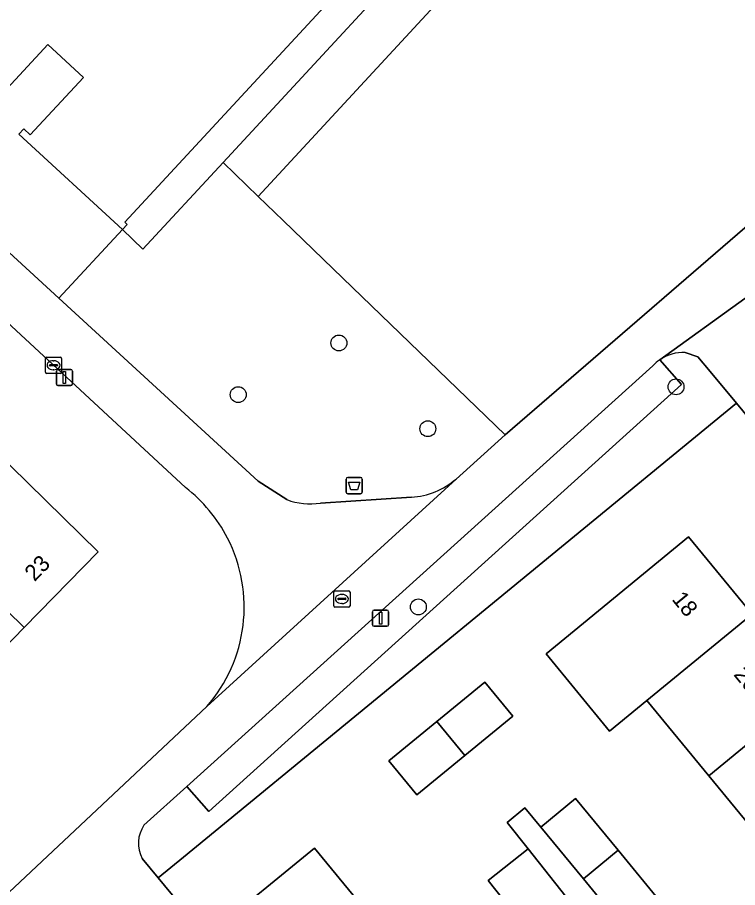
# Model space of a CAD drawing. Extents: x 159039 to 160102, y 381214 to 382524.
# Drawn here: x 159590.1 to 159634.5, y 381938.5 to 381992.1 of the extents above; entities that cross this region are included whole.
import ezdxf

# ---------------------------------------------------------------- set-up
doc = ezdxf.new("R2010")
doc.units = 0
for name, color, linetype in [('IMGEO_Afvalbak', 7, 'Continuous'), ('IMGEO_Boom', 7, 'Continuous'), ('IMGEO_Erf', 7, 'Continuous'), ('IMGEO_Groenvoorziening', 7, 'Continuous'), ('IMGEO_Haag', 7, 'Continuous'), ('IMGEO_Kolk', 7, 'Continuous'), ('IMGEO_Lichtmast', 7, 'Continuous'), ('IMGEO_Pand', 7, 'Continuous'), ('IMGEO_Pand_nummerreeks', 7, 'Continuous'), ('IMGEO_Rioolput', 7, 'Continuous'), ('IMGEO_Voetpad_gesloten', 7, 'Continuous'), ('IMGEO_Voetpad_open', 7, 'Continuous')]:
    doc.layers.add(name, color=color, linetype=linetype)

msp = doc.modelspace()

# ---------------------------------------------------------------- linework, layer by layer
at = {"layer": 'IMGEO_Afvalbak'}
for p, q in [((159610.334, 381962.86), (159610.334, 381963.66)), ((159610.334, 381963.66), (159610.334, 381962.86)), ((159610.434, 381963.76), (159611.224, 381963.76)), ((159611.224, 381963.76), (159610.434, 381963.76)), ((159611.324, 381963.66), (159611.324, 381962.86)), ((159611.324, 381962.86), (159611.324, 381963.66)), ((159611.224, 381962.76), (159610.434, 381962.76)), ((159610.434, 381962.76), (159611.224, 381962.76))]:
    msp.add_line(p, q, dxfattribs=at)
msp.add_lwpolyline([(159610.477, 381963.474), (159611.181, 381963.474), (159611.032, 381963.004), (159610.626, 381963.004), (159610.477, 381963.474)], dxfattribs=at)
for centre, start, end in [((159610.434, 381963.66), 90, 180), ((159610.434, 381963.66), 90, 180), ((159611.224, 381963.66), 0, 90), ((159611.224, 381963.66), 360, 90), ((159610.434, 381962.86), 180, 270), ((159610.434, 381962.86), 180, 270), ((159611.224, 381962.86), 270, 0), ((159611.224, 381962.86), 270, 0)]:
    msp.add_arc(centre, 0.1, start, end, dxfattribs=at)
at = {"layer": 'IMGEO_Boom'}
for centre in [(159609.886, 381972.052), (159630.658, 381969.346), (159603.683, 381968.868), (159615.367, 381966.766), (159614.781, 381955.783)]:
    msp.add_circle(centre, 0.489, dxfattribs=at)
at = {"layer": 'IMGEO_Erf'}
for points in [[(159615.654, 382000), (159596.689, 381979.491), (159596.835, 381979.355), (159596.543, 381979.039), (159597.813, 381977.834), (159602.745, 381983.168), (159618.31, 382000)], [(159600.433, 381963.139), (159569.681, 381991.648), (159568.492, 381990.304), (159561.516, 381982.816), (159554.657, 381989.2), (159550.383, 381993.179), (159553.756, 381996.803), (159552.981, 381997.526), (159543.106, 381985.963), (159533.208, 381974.187), (159540.981, 381967.654), (159537.761, 381963.829), (159529.992, 381970.359)], [(159635.563, 381966.926), (159634.375, 381968.349), (159600.304, 381940.359), (159598.759, 381939.089), (159601.3, 381936.01), (159600.597, 381935.418), (159616.549, 381916.223), (159617.368, 381916.893), (159613.468, 381921.64), (159609.664, 381926.27), (159605.86, 381930.902), (159601.961, 381935.647), (159608.384, 381940.923), (159612.283, 381936.177), (159616.087, 381931.546), (159619.891, 381926.915), (159623.79, 381922.169), (159625.094, 381923.234), (159629.536, 381926.863), (159627.122, 381929.805), (159629.225, 381931.531), (159626.448, 381934.691), (159623.987, 381932.737), (159621.441, 381935.944)], [(159636.491, 381940.72), (159632.675, 381945.37), (159628.858, 381950.02), (159626.558, 381948.133), (159622.647, 381952.898), (159624.947, 381954.786), (159631.428, 381960.105), (159635.34, 381955.339)], [(159583.771, 381932.786), (159601.745, 381949.641)], [(159621.441, 381935.944), (159619.077, 381938.921), (159621.538, 381940.875), (159620.244, 381942.504), (159621.348, 381943.411), (159622.328, 381942.219), (159624.461, 381943.973), (159627.084, 381940.783), (159629.785, 381937.498), (159627.652, 381935.744), (159628.91, 381934.186), (159632.732, 381937.322), (159634.644, 381934.991), (159633.572, 381934.111), (159635.493, 381931.77)]]:
    msp.add_lwpolyline(points, dxfattribs=at)
for points in [[(159552.103, 381928.181), (159556.66, 381932.849), (159561.218, 381937.517), (159565.775, 381942.186), (159570.333, 381946.854), (159574.89, 381951.522), (159579.448, 381956.191), (159584.005, 381960.859), (159588.563, 381965.527), (159595.06, 381959.185), (159590.502, 381954.516), (159585.945, 381949.848), (159581.387, 381945.18), (159576.83, 381940.511), (159572.272, 381935.843), (159567.715, 381931.175), (159563.157, 381926.506), (159558.6, 381921.838), (159554.042, 381917.17), (159547.545, 381923.512)], [(159614.688, 381944.198), (159612.969, 381946.292), (159615.922, 381948.715), (159618.875, 381951.139), (159620.594, 381949.045), (159617.641, 381946.622)]]:
    msp.add_lwpolyline(points, close=True, dxfattribs=at)
for centre, start, end in [((159594.74, 381955.774), 27.1654, 52.2972), ((159594.741, 381955.772), 318.8005, 27.1764)]:
    msp.add_arc(centre, 9.309, start, end, dxfattribs=at)
at = {"layer": 'IMGEO_Groenvoorziening'}
for points in [[(159663.228, 382008.066), (159638.888, 382032.053), (159639.757, 382027.362), (159638.505, 382025.839), (159632.643, 382031.327), (159632.362, 382031.593), (159629.564, 382028.567), (159620.302, 382018.552), (159618.104, 382020.584), (159616.879, 382019.259), (159616.37, 382018.709), (159625.255, 382010.496), (159623.061, 382007.853), (159624.421, 382006.61), (159626.624, 382004.573), (159604.904, 381981.084), (159606.447, 381979.593), (159609.529, 381976.617), (159620.126, 381966.384), (159657.794, 381998.953), (159659.089, 382000), (159664.09, 382004.24), (159664.309, 382004.099)], [(159617.102, 381963.667), (159620.126, 381966.384), (159609.529, 381976.617), (159606.447, 381979.593), (159604.904, 381981.084), (159602.745, 381983.168), (159597.813, 381977.834), (159596.543, 381979.039), (159592.632, 381974.807), (159604.901, 381963.542), (159606.673, 381962.397)], [(159634.375, 381968.349), (159632.753, 381970.291), (159631.999, 381971.194), (159631.227, 381971.472)], [(159629.657, 381971.006), (159630.992, 381969.493), (159601.867, 381943.184), (159600.511, 381944.711), (159597.87, 381942.326)], [(159629.238, 381970.65), (159600.511, 381944.711), (159601.867, 381943.184), (159630.992, 381969.493), (159629.657, 381971.006)], [(159597.772, 381940.286), (159598.759, 381939.089), (159600.304, 381940.359), (159634.375, 381968.349)], [(159608.746, 381962.188), (159614.353, 381962.544)]]:
    msp.add_lwpolyline(points, dxfattribs=at)
for points in [[(159604.904, 381981.084), (159626.624, 382004.573), (159624.421, 382006.61), (159618.31, 382000), (159602.745, 381983.168)], [(159596.543, 381979.039), (159590.172, 381984.93), (159590.464, 381985.246), (159590.868, 381984.873), (159594.144, 381988.416), (159591.942, 381990.453), (159587.93, 381986.114), (159585.928, 381983.949), (159585.194, 381984.628), (159583.698, 381983.01), (159592.632, 381974.807)]]:
    msp.add_lwpolyline(points, close=True, dxfattribs=at)
for centre, radius, start, end in [((159631.162, 381968.812), 2.661, 88.6107, 124.4527), ((159631.126, 381968.852), 2.607, 124.3, 136.4053), ((159614.054, 381967.202), 4.668, 273.6739, 310.7673), ((159608.099, 381966.16), 4.025, 249.2411, 279.2446), ((159599.511, 381941.225), 1.976, 146.1301, 208.3692)]:
    msp.add_arc(centre, radius, start, end, dxfattribs=at)
at = {"layer": 'IMGEO_Haag'}
for points in [[(159634.375, 381968.349), (159632.753, 381970.291), (159631.999, 381971.194), (159631.227, 381971.472)], [(159629.657, 381971.006), (159630.992, 381969.493), (159601.867, 381943.184), (159600.511, 381944.711), (159597.87, 381942.326)], [(159597.772, 381940.286), (159598.759, 381939.089), (159600.304, 381940.359), (159634.375, 381968.349)]]:
    msp.add_lwpolyline(points, dxfattribs=at)
for centre, radius, start, end in [((159631.162, 381968.812), 2.661, 88.6107, 124.4527), ((159599.511, 381941.225), 1.976, 146.1301, 208.3692)]:
    msp.add_arc(centre, radius, start, end, dxfattribs=at)
at = {"layer": 'IMGEO_Kolk'}
for p, q in [((159591.801, 381970.252), (159591.801, 381971.104)), ((159591.876, 381971.178), (159592.728, 381971.178)), ((159592.289, 381970.958), (159592.314, 381970.958)), ((159592.802, 381971.104), (159592.802, 381970.252)), ((159592.06, 381970.672), (159592.06, 381970.684)), ((159592.498, 381970.635), (159592.1, 381970.635)), ((159592.103, 381970.721), (159592.501, 381970.721)), ((159592.312, 381970.398), (159592.287, 381970.398)), ((159592.544, 381970.684), (159592.544, 381970.672)), ((159592.728, 381970.178), (159591.876, 381970.178))]:
    msp.add_line(p, q, dxfattribs=at)
for points in [[(159591.801, 381970.252), (159591.801, 381971.104)], [(159591.876, 381971.178), (159592.728, 381971.178)], [(159592.802, 381971.104), (159592.802, 381970.252)], [(159592.728, 381970.178), (159591.876, 381970.178)]]:
    msp.add_lwpolyline(points, dxfattribs=at)
for centre, radius, start, end in [((159591.878, 381971.102), 0.0765, 91.552, 178.448), ((159591.878, 381971.102), 0.0765, 91.552, 178.448), ((159592.726, 381971.102), 0.0765, 1.552, 88.448), ((159592.726, 381971.102), 0.0765, 1.552, 88.448), ((159592.1, 381970.681), 0.0403, 85.8775, 175.7526), ((159592.097, 381970.671), 0.0366, 178.938, 274.7102), ((159592.501, 381970.678), 0.043, 264.8664, 352.4533), ((159592.505, 381970.683), 0.0386, 1.7309, 96.639), ((159591.878, 381970.254), 0.0765, 181.552, 268.448), ((159591.878, 381970.254), 0.0765, 181.552, 268.448), ((159592.726, 381970.254), 0.0765, 271.552, 358.448), ((159592.726, 381970.254), 0.0765, 271.552, 358.448)]:
    msp.add_arc(centre, radius, start, end, dxfattribs=at)
for centre, major_axis, ratio, start_param, end_param in [((159592.288, 381970.678), (-0.387, 0.002), 0.722429, 4.712389, 7.853982), ((159592.313, 381970.678), (-0.39, 0.002), 0.717154, 1.570796, 4.712389)]:
    msp.add_ellipse(centre, major_axis=major_axis, ratio=ratio, start_param=start_param, end_param=end_param, dxfattribs=at)
at = {"layer": 'IMGEO_Lichtmast'}
for p, q in [((159592.577, 381970.422), (159593.367, 381970.422)), ((159593.367, 381970.422), (159592.577, 381970.422)), ((159592.477, 381969.522), (159592.477, 381970.322)), ((159592.477, 381970.322), (159592.477, 381969.522)), ((159593.467, 381970.322), (159593.467, 381969.522)), ((159593.467, 381969.522), (159593.467, 381970.322)), ((159593.367, 381969.422), (159592.577, 381969.422)), ((159592.577, 381969.422), (159593.367, 381969.422)), ((159611.957, 381954.689), (159611.957, 381955.489)), ((159611.957, 381955.489), (159611.957, 381954.689)), ((159612.057, 381955.589), (159612.847, 381955.589)), ((159612.847, 381955.589), (159612.057, 381955.589)), ((159612.947, 381955.489), (159612.947, 381954.689)), ((159612.947, 381954.689), (159612.947, 381955.489)), ((159612.847, 381954.589), (159612.057, 381954.589)), ((159612.057, 381954.589), (159612.847, 381954.589))]:
    msp.add_line(p, q, dxfattribs=at)
for points in [[(159592.897, 381970.297), (159593.047, 381970.297), (159593.047, 381969.547), (159592.897, 381969.547), (159592.897, 381970.297)], [(159612.377, 381955.464), (159612.527, 381955.464), (159612.527, 381954.714), (159612.377, 381954.714), (159612.377, 381955.464)]]:
    msp.add_lwpolyline(points, dxfattribs=at)
for centre, start, end in [((159592.577, 381970.322), 90, 180), ((159592.577, 381970.322), 90, 180), ((159593.367, 381970.322), 0, 90), ((159593.367, 381970.322), 360, 90), ((159592.577, 381969.522), 180, 270), ((159592.577, 381969.522), 180, 270), ((159593.367, 381969.522), 270, 0), ((159593.367, 381969.522), 270, 0), ((159612.057, 381955.489), 90, 180), ((159612.057, 381955.489), 90, 180), ((159612.847, 381955.489), 0, 90), ((159612.847, 381955.489), 360, 90), ((159612.057, 381954.689), 180, 270), ((159612.057, 381954.689), 180, 270), ((159612.847, 381954.689), 270, 0), ((159612.847, 381954.689), 270, 0)]:
    msp.add_arc(centre, 0.1, start, end, dxfattribs=at)
at = {"layer": 'IMGEO_Pand'}
msp.add_lwpolyline([(159587.93, 381986.114), (159591.942, 381990.453), (159594.144, 381988.416), (159590.868, 381984.873), (159590.464, 381985.246), (159590.172, 381984.93), (159596.543, 381979.039), (159596.835, 381979.355), (159596.689, 381979.491), (159615.654, 382000)], dxfattribs=at)
for points in [[(159588.563, 381965.527), (159584.005, 381960.859), (159590.502, 381954.516), (159595.06, 381959.185)], [(159584.005, 381960.859), (159579.448, 381956.191), (159585.945, 381949.848), (159590.502, 381954.516)], [(159635.34, 381955.339), (159631.428, 381960.105), (159624.947, 381954.786), (159622.647, 381952.898), (159626.558, 381948.133), (159628.858, 381950.02)], [(159632.675, 381945.37), (159639.157, 381950.688), (159635.34, 381955.339), (159628.858, 381950.02)], [(159617.641, 381946.622), (159620.594, 381949.045), (159618.875, 381951.139), (159615.922, 381948.715)], [(159636.491, 381940.72), (159642.973, 381946.038), (159639.157, 381950.688), (159632.675, 381945.37)], [(159617.641, 381946.622), (159615.922, 381948.715), (159612.969, 381946.292), (159614.688, 381944.198)], [(159624.461, 381943.973), (159622.328, 381942.219), (159624.949, 381939.031), (159627.084, 381940.783)], [(159605.86, 381930.902), (159612.283, 381936.177), (159608.384, 381940.923), (159601.961, 381935.647)], [(159621.441, 381935.944), (159623.87, 381937.939), (159621.538, 381940.875), (159619.077, 381938.921)], [(159627.084, 381940.783), (159624.949, 381939.031), (159627.652, 381935.744), (159629.785, 381937.498)]]:
    msp.add_lwpolyline(points, close=True, dxfattribs=at)
at = {"layer": 'IMGEO_Rioolput'}
for p, q in [((159609.569, 381955.848), (159609.569, 381956.7)), ((159609.644, 381956.774), (159610.496, 381956.774)), ((159610.057, 381956.554), (159610.082, 381956.554)), ((159610.57, 381956.7), (159610.57, 381955.848)), ((159609.828, 381956.268), (159609.828, 381956.28)), ((159610.266, 381956.231), (159609.868, 381956.231)), ((159609.871, 381956.317), (159610.269, 381956.317)), ((159610.08, 381955.994), (159610.055, 381955.994)), ((159610.312, 381956.28), (159610.312, 381956.268)), ((159610.496, 381955.774), (159609.644, 381955.774))]:
    msp.add_line(p, q, dxfattribs=at)
for points in [[(159609.569, 381955.848), (159609.569, 381956.7)], [(159609.644, 381956.774), (159610.496, 381956.774)], [(159610.57, 381956.7), (159610.57, 381955.848)], [(159610.496, 381955.774), (159609.644, 381955.774)]]:
    msp.add_lwpolyline(points, dxfattribs=at)
for centre, radius, start, end in [((159609.646, 381956.698), 0.0765, 91.552, 178.448), ((159609.646, 381956.698), 0.0765, 91.552, 178.448), ((159610.494, 381956.698), 0.0765, 1.552, 88.448), ((159610.494, 381956.698), 0.0765, 1.552, 88.448), ((159609.646, 381955.85), 0.0765, 181.552, 268.448), ((159609.646, 381955.85), 0.0765, 181.552, 268.448), ((159609.868, 381956.277), 0.0403, 85.8775, 175.7526), ((159609.865, 381956.267), 0.0366, 178.938, 274.7102), ((159610.269, 381956.274), 0.043, 264.8664, 352.4533), ((159610.273, 381956.279), 0.0386, 1.7309, 96.639), ((159610.494, 381955.85), 0.0765, 271.552, 358.448), ((159610.494, 381955.85), 0.0765, 271.552, 358.448)]:
    msp.add_arc(centre, radius, start, end, dxfattribs=at)
for centre, major_axis, ratio, start_param, end_param in [((159610.056, 381956.274), (-0.387, 0.002), 0.722429, 4.712389, 7.853982), ((159610.081, 381956.274), (-0.39, 0.002), 0.717154, 1.570796, 4.712389)]:
    msp.add_ellipse(centre, major_axis=major_axis, ratio=ratio, start_param=start_param, end_param=end_param, dxfattribs=at)
at = {"layer": 'IMGEO_Voetpad_gesloten'}
for points in [[(159715.546, 382044.267), (159685.528, 382020.709), (159683.889, 382019.768), (159683.055, 382019.113), (159680.789, 382017.29), (159674.755, 382012.434), (159670.146, 382008.725), (159664.309, 382004.099), (159664.09, 382004.24), (159659.089, 382000), (159657.794, 381998.953), (159620.126, 381966.384), (159617.102, 381963.667), (159601.745, 381949.641), (159583.771, 381932.786)], [(159629.657, 381971.006), (159634.896, 381974.787), (159664.577, 381999.307), (159665.416, 382000), (159666.985, 382001.296), (159673.322, 382006.531), (159677.805, 382010.327), (159679.319, 382011.608), (159680.428, 382012.849), (159717.814, 382042.05)], [(159583.698, 381983.01), (159583.558, 381982.859), (159583.324, 381983.077), (159583.462, 381983.226), (159574.062, 381991.857), (159571.846, 381993.892), (159570.049, 381992.045), (159569.681, 381991.648), (159600.433, 381963.139)], [(159606.673, 381962.397), (159604.901, 381963.542), (159592.632, 381974.807), (159583.698, 381983.01)], [(159634.896, 381974.787), (159629.657, 381971.006)], [(159631.227, 381971.472), (159631.999, 381971.194), (159632.753, 381970.291), (159634.375, 381968.349), (159635.563, 381966.926), (159635.113, 381966.486), (159636.038, 381965.377), (159636.901, 381964.329), (159640.019, 381966.892), (159639.113, 381967.99), (159636.992, 381970.499)], [(159597.87, 381942.326), (159600.511, 381944.711), (159629.238, 381970.65)], [(159601.745, 381949.641), (159617.102, 381963.667)], [(159614.353, 381962.544), (159608.746, 381962.188)], [(159598.759, 381939.089), (159597.772, 381940.286)], [(159595.42, 381936.047), (159596.298, 381936.025), (159596.924, 381935.665), (159597.779, 381934.689), (159598.587, 381933.725), (159600.597, 381935.418), (159601.3, 381936.01), (159598.759, 381939.089)]]:
    msp.add_lwpolyline(points, dxfattribs=at)
for centre, radius, start, end in [((159631.162, 381968.812), 2.661, 88.6107, 124.4527), ((159631.126, 381968.852), 2.607, 124.3, 136.4053), ((159614.054, 381967.202), 4.668, 273.6739, 310.7673), ((159594.74, 381955.774), 9.309, 27.1654, 52.2972), ((159608.099, 381966.16), 4.025, 249.2411, 279.2446), ((159594.741, 381955.772), 9.309, 318.8005, 27.1764), ((159599.511, 381941.225), 1.976, 146.1301, 208.3692)]:
    msp.add_arc(centre, radius, start, end, dxfattribs=at)
at = {"layer": 'IMGEO_Voetpad_open'}
msp.add_lwpolyline([(159624.949, 381939.031), (159622.328, 381942.219), (159621.348, 381943.411), (159620.244, 381942.504), (159621.538, 381940.875), (159623.87, 381937.939), (159626.448, 381934.691), (159629.225, 381931.531), (159631.64, 381928.589), (159632.744, 381929.514), (159628.91, 381934.186), (159627.652, 381935.744)], close=True, dxfattribs=at)

# ---------------------------------------------------------------- texts
at = {"layer": 'IMGEO_Pand_nummerreeks'}
for s, rotation, p in [('23', 45.6877, (159591.133, 381957.309)), ('18', 309.3771, (159630.36, 381956.236)), ('20', 309.3771, (159634.167, 381951.598))]:
    msp.add_text(s, height=1, rotation=rotation, dxfattribs=at).set_placement(p)

doc.saveas('drawing.dxf')
